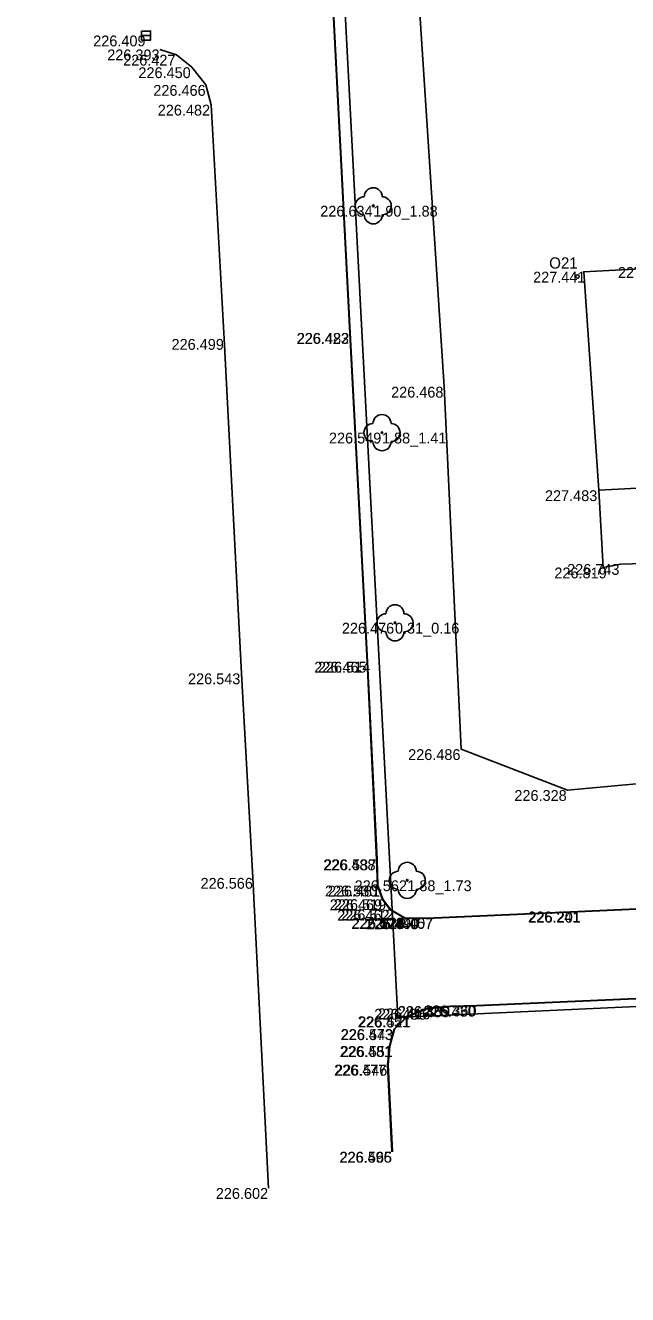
# Model space of a CAD drawing. Extents: x -599516 to -599132, y -1163668 to -1163119.
# Drawn here: x -599352.63 to -599335.93, y -1163667.97 to -1163632.79 of the extents above; entities that cross this region are included whole.
import ezdxf

# ---------------------------------------------------------------- set-up
doc = ezdxf.new("R2010")
doc.units = 0
for name, color, linetype in [('_ZEMERENI OBLAST', 7, 'Continuous'), ('Bod-oznac1', 7, 'Continuous'), ('Bod-vyska1', 7, 'Continuous'), ('Z_budovy-obvod', 7, 'Continuous'), ('Z_destove-svody-cislo-foto', 7, 'Continuous'), ('Z_destove-svody-obvod', 7, 'Continuous'), ('Z_kanalizace-znacky-vpust', 7, 'Continuous'), ('Z_komunikace', 7, 'Continuous'), ('Z_obvod-kmene-spodek-ve-vysce1_2m', 7, 'Continuous'), ('Z_stromy-kere', 7, 'Continuous'), ('Z_vol-lin-obrubnik', 7, 'Continuous'), ('Z_zdi', 7, 'Continuous'), ('Z_zelen-obvod', 7, 'Continuous')]:
    doc.layers.add(name, color=color, linetype=linetype)

msp = doc.modelspace()

# ---------------------------------------------------------------- linework, layer by layer
at = {"layer": '_ZEMERENI OBLAST'}
msp.add_lwpolyline([(-599497.946, -1163390.674), (-599491.96, -1163502.01), (-599489.976, -1163538.978), (-599287.834, -1163513.31), (-599283.12, -1163600.69), (-599345.275, -1163603.707), (-599342.31, -1163660.29), (-599277.306, -1163657.294), (-599220.632, -1163654.171)], dxfattribs=at)
at = {"layer": 'Bod-oznac1'}
for p, q in [((-599349.284, -1163633.069), (-599349.284, -1163633.069)), ((-599348.903, -1163633.456), (-599348.903, -1163633.456)), ((-599348.439, -1163633.603), (-599348.439, -1163633.603)), ((-599348.019, -1163633.949), (-599348.019, -1163633.949)), ((-599347.626, -1163634.44), (-599347.626, -1163634.44)), ((-599347.481, -1163634.987), (-599347.481, -1163634.987)), ((-599342.987, -1163637.789), (-599342.987, -1163637.789)), ((-599337.153, -1163639.616), (-599337.153, -1163639.616)), ((-599343.633, -1163641.315), (-599343.633, -1163641.315)), ((-599343.623, -1163641.314), (-599343.623, -1163641.314)), ((-599347.121, -1163641.48), (-599347.121, -1163641.48)), ((-599341.022, -1163642.804), (-599341.022, -1163642.804)), ((-599342.745, -1163644.076), (-599342.745, -1163644.076)), ((-599336.731, -1163645.673), (-599336.731, -1163645.673)), ((-599336.611, -1163647.815), (-599336.611, -1163647.815)), ((-599336.128, -1163647.717), (-599336.128, -1163647.717)), ((-599342.385, -1163649.347), (-599342.385, -1163649.347)), ((-599343.153, -1163650.426), (-599343.153, -1163650.426)), ((-599343.143, -1163650.426), (-599343.143, -1163650.426)), ((-599346.642, -1163650.749), (-599346.642, -1163650.749)), ((-599340.549, -1163652.85), (-599340.549, -1163652.85)), ((-599337.604, -1163653.983), (-599337.604, -1163653.983)), ((-599342.893, -1163655.906), (-599342.893, -1163655.906)), ((-599342.883, -1163655.906), (-599342.883, -1163655.906)), ((-599346.329, -1163656.418), (-599346.329, -1163656.418)), ((-599342.867, -1163656.633), (-599342.867, -1163656.633)), ((-599342.857, -1163656.631), (-599342.857, -1163656.631)), ((-599342.044, -1163656.485), (-599342.044, -1163656.485)), ((-599342.734, -1163657.012), (-599342.734, -1163657.012)), ((-599342.725, -1163657.007), (-599342.725, -1163657.007)), ((-599342.515, -1163657.301), (-599342.515, -1163657.301)), ((-599342.508, -1163657.293), (-599342.508, -1163657.293)), ((-599337.317, -1163657.349), (-599337.317, -1163657.349)), ((-599337.317, -1163657.359), (-599337.317, -1163657.359)), ((-599342.112, -1163657.53), (-599342.112, -1163657.53)), ((-599342.109, -1163657.52), (-599342.109, -1163657.52)), ((-599341.698, -1163657.532), (-599341.698, -1163657.532)), ((-599341.698, -1163657.542), (-599341.698, -1163657.542)), ((-599341.294, -1163657.521), (-599341.294, -1163657.521)), ((-599341.294, -1163657.531), (-599341.294, -1163657.531)), ((-599340.847, -1163659.969), (-599340.847, -1163659.969)), ((-599340.118, -1163659.953), (-599340.118, -1163659.953)), ((-599340.118, -1163659.963), (-599340.118, -1163659.963)), ((-599342.039, -1163660.254), (-599342.039, -1163660.254)), ((-599342.034, -1163660.263), (-599342.034, -1163660.263)), ((-599341.491, -1163660.036), (-599341.491, -1163660.036)), ((-599341.489, -1163660.046), (-599341.489, -1163660.046)), ((-599340.846, -1163659.979), (-599340.846, -1163659.979)), ((-599342.411, -1163660.608), (-599342.411, -1163660.608)), ((-599342.402, -1163660.613), (-599342.402, -1163660.613)), ((-599342.538, -1163661.079), (-599342.538, -1163661.079)), ((-599342.528, -1163661.081), (-599342.528, -1163661.081)), ((-599342.588, -1163661.596), (-599342.588, -1163661.596)), ((-599342.578, -1163661.596), (-599342.578, -1163661.596)), ((-599342.468, -1163664.01), (-599342.468, -1163664.01)), ((-599342.458, -1163664.01), (-599342.458, -1163664.01)), ((-599345.896, -1163665.014), (-599345.896, -1163665.014))]:
    msp.add_line(p, q, dxfattribs=at)
at = {"layer": 'Z_budovy-obvod'}
msp.add_lwpolyline([(-599334.708, -1163639.488), (-599337.153, -1163639.616), (-599336.731, -1163645.673), (-599328.401, -1163645.236)], dxfattribs=at)
at = {"layer": 'Z_destove-svody-obvod'}
msp.add_circle((-599337.324, -1163639.748), 0.05, dxfattribs=at)
at = {"layer": 'Z_kanalizace-znacky-vpust'}
msp.add_line((-599349.409, -1163633.069), (-599349.159, -1163633.069), dxfattribs=at)
msp.add_lwpolyline([(-599349.409, -1163632.944), (-599349.159, -1163632.944), (-599349.159, -1163633.194), (-599349.409, -1163633.194)], close=True, dxfattribs=at)
at = {"layer": 'Z_komunikace'}
for points in [[(-599345.353, -1163608.584), (-599344.849, -1163617.79), (-599344.353, -1163627.708), (-599344.288, -1163628.937), (-599344.49, -1163628.988), (-599344.392, -1163631.781), (-599344.105, -1163631.795), (-599344.097, -1163632.392), (-599343.633, -1163641.315), (-599343.153, -1163650.426), (-599342.893, -1163655.906)], [(-599348.903, -1163633.456), (-599348.439, -1163633.603), (-599348.019, -1163633.949), (-599347.626, -1163634.44), (-599347.481, -1163634.987), (-599347.121, -1163641.48), (-599346.642, -1163650.749), (-599346.329, -1163656.418), (-599345.896, -1163665.014)], [(-599320.043, -1163656.569), (-599324.318, -1163656.785), (-599332.425, -1163657.133), (-599337.317, -1163657.359), (-599341.294, -1163657.531), (-599341.698, -1163657.542), (-599342.112, -1163657.53), (-599342.515, -1163657.301), (-599342.734, -1163657.012), (-599342.867, -1163656.633), (-599342.893, -1163655.906)], [(-599279.512, -1163667.967), (-599279.85, -1163661.737), (-599280.028, -1163657.282), (-599284.545, -1163657.502), (-599289.694, -1163657.722), (-599297.794, -1163658.064), (-599305.664, -1163658.42), (-599315.202, -1163658.833), (-599323.396, -1163659.19), (-599331.515, -1163659.571), (-599340.118, -1163659.953), (-599340.847, -1163659.969), (-599341.491, -1163660.036), (-599342.039, -1163660.254), (-599342.411, -1163660.608), (-599342.538, -1163661.079), (-599342.588, -1163661.596), (-599342.468, -1163664.01)]]:
    msp.add_lwpolyline(points, dxfattribs=at)
at = {"layer": 'Z_stromy-kere'}
for centre in [(-599342.987, -1163637.789), (-599342.745, -1163644.076), (-599342.385, -1163649.347), (-599342.044, -1163656.485)]:
    msp.add_circle(centre, 0.025, dxfattribs=at)
for centre, start, end in [((-599342.987, -1163637.539), 0, 180), ((-599343.237, -1163637.789), 90, 270), ((-599342.737, -1163637.789), 270, 90), ((-599342.987, -1163638.039), 180, 0), ((-599342.745, -1163643.826), 0, 180), ((-599342.995, -1163644.076), 90, 270), ((-599342.495, -1163644.076), 270, 90), ((-599342.745, -1163644.326), 180, 0), ((-599342.385, -1163649.097), 0, 180), ((-599342.635, -1163649.347), 90, 270), ((-599342.135, -1163649.347), 270, 90), ((-599342.385, -1163649.597), 180, 0), ((-599342.044, -1163656.235), 0, 180), ((-599342.294, -1163656.485), 90, 270), ((-599341.794, -1163656.485), 270, 90), ((-599342.044, -1163656.735), 180, 0)]:
    msp.add_arc(centre, 0.25, start, end, dxfattribs=at)
at = {"layer": 'Z_vol-lin-obrubnik'}
for points in [[(-599284.674, -1163655.012), (-599289.818, -1163655.282), (-599296.755, -1163655.583), (-599304.606, -1163655.892), (-599310.246, -1163656.21), (-599320.043, -1163656.559), (-599324.318, -1163656.775), (-599332.425, -1163657.123), (-599337.317, -1163657.349), (-599341.294, -1163657.521), (-599341.698, -1163657.532), (-599342.109, -1163657.52), (-599342.508, -1163657.293), (-599342.725, -1163657.007), (-599342.857, -1163656.631), (-599342.883, -1163655.906), (-599343.143, -1163650.426), (-599343.623, -1163641.314), (-599344.087, -1163632.391)], [(-599342.458, -1163664.01), (-599342.578, -1163661.596), (-599342.528, -1163661.081), (-599342.402, -1163660.613), (-599342.034, -1163660.263), (-599341.489, -1163660.046), (-599340.846, -1163659.979), (-599340.118, -1163659.963), (-599331.515, -1163659.581), (-599323.396, -1163659.2), (-599315.202, -1163658.843), (-599305.664, -1163658.43), (-599297.794, -1163658.074), (-599289.694, -1163657.732), (-599284.545, -1163657.512), (-599280.038, -1163657.292), (-599279.86, -1163661.737), (-599279.522, -1163667.968)]]:
    msp.add_lwpolyline(points, dxfattribs=at)
at = {"layer": 'Z_zdi'}
msp.add_lwpolyline([(-599327.888, -1163652.324), (-599328.139, -1163647.487), (-599336.128, -1163647.717), (-599336.611, -1163647.815), (-599336.731, -1163645.673)], dxfattribs=at)
at = {"layer": 'Z_zelen-obvod'}
for points in [[(-599340.549, -1163652.85), (-599341.022, -1163642.804), (-599342.238, -1163624.083), (-599342.153, -1163613.43), (-599342.647, -1163611.29), (-599342.515, -1163609.944), (-599341.745, -1163609.473), (-599339.891, -1163611.726), (-599338.048, -1163610.572), (-599337.562, -1163608.838), (-599335.96, -1163608.691)], [(-599327.888, -1163652.324), (-599329.997, -1163653.17), (-599332.969, -1163653.56), (-599337.604, -1163653.983), (-599340.549, -1163652.85)]]:
    msp.add_lwpolyline(points, dxfattribs=at)

# ---------------------------------------------------------------- texts
at = {"layer": 'Bod-vyska1'}
for s, p in [('226.409', (-599350.752, -1163633.369)), ('226.393', (-599350.362, -1163633.756)), ('226.427', (-599349.922, -1163633.903)), ('226.450', (-599349.499, -1163634.249)), ('226.466', (-599349.085, -1163634.74)), ('226.482', (-599348.962, -1163635.287)), ('226.634', (-599344.457, -1163638.089)), ('227.458', (-599336.203, -1163639.788)), ('227.441', (-599338.555, -1163639.916)), ('226.423', (-599345.114, -1163641.615)), ('226.482', (-599345.104, -1163641.614)), ('226.499', (-599348.58, -1163641.78)), ('226.468', (-599342.492, -1163643.104)), ('226.549', (-599344.215, -1163644.376)), ('227.483', (-599338.226, -1163645.973)), ('226.819', (-599337.966, -1163648.115)), ('226.743', (-599337.611, -1163648.017)), ('226.476', (-599343.857, -1163649.647)), ('226.465', (-599344.623, -1163650.726)), ('226.514', (-599344.521, -1163650.726)), ('226.543', (-599348.123, -1163651.049)), ('226.486', (-599342.019, -1163653.15)), ('226.328', (-599339.074, -1163654.283)), ('226.488', (-599344.374, -1163656.206)), ('226.537', (-599344.355, -1163656.206)), ('226.566', (-599347.776, -1163656.718)), ('226.530', (-599344.325, -1163656.931)), ('226.481', (-599344.245, -1163656.933)), ('226.562', (-599343.503, -1163656.785)), ('226.469', (-599344.193, -1163657.312)), ('226.519', (-599344.08, -1163657.307)), ('226.462', (-599343.985, -1163657.601)), ('226.512', (-599343.874, -1163657.593)), ('226.241', (-599338.695, -1163657.649)), ('226.201', (-599338.681, -1163657.659)), ('226.478', (-599343.595, -1163657.83)), ('226.528', (-599343.579, -1163657.82)), ('226.440', (-599343.189, -1163657.842)), ('226.490', (-599343.166, -1163657.832)), ('226.457', (-599342.777, -1163657.821)), ('226.407', (-599342.775, -1163657.831)), ('226.389', (-599342.306, -1163660.269)), ('226.430', (-599341.598, -1163660.263)), ('226.360', (-599341.575, -1163660.253)), ('226.451', (-599343.417, -1163660.554)), ('226.521', (-599343.4, -1163660.563)), ('226.486', (-599342.959, -1163660.346)), ('226.416', (-599342.857, -1163660.336)), ('226.459', (-599342.316, -1163660.279)), ('226.473', (-599343.894, -1163660.908)), ('226.543', (-599343.883, -1163660.913)), ('226.481', (-599343.916, -1163661.379)), ('226.551', (-599343.894, -1163661.381)), ('226.477', (-599344.073, -1163661.896)), ('226.546', (-599344.048, -1163661.896)), ('226.496', (-599343.927, -1163664.31)), ('226.565', (-599343.917, -1163664.31)), ('226.602', (-599347.353, -1163665.314))]:
    msp.add_text(s, height=0.3, dxfattribs=at).set_placement(p)
at = {"layer": 'Z_destove-svody-cislo-foto'}
msp.add_text('O21', height=0.3125, dxfattribs=at).set_placement((-599338.108, -1163639.53))
at = {"layer": 'Z_obvod-kmene-spodek-ve-vysce1_2m'}
for s, p in [('1.90_1.88', (-599342.987, -1163638.089)), ('1.88_1.41', (-599342.745, -1163644.376)), ('0.31_0.16', (-599342.385, -1163649.647)), ('1.88_1.73', (-599342.044, -1163656.785))]:
    msp.add_text(s, height=0.3, dxfattribs=at).set_placement(p)

doc.saveas('drawing.dxf')
